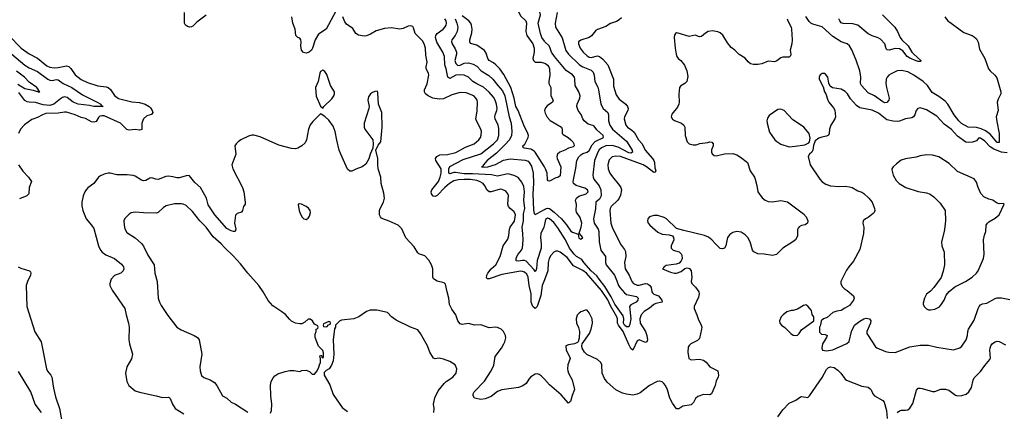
# Model space of a CAD drawing. Header units: inches. Extents: x 1603819 to 1745079, y 385938 to 533966.
# Tile 264 of 561: x 1704959 to 1714418, y 412963 to 416722. Entities that reach past the tile are written whole.
import ezdxf

# ---------------------------------------------------------------- set-up
doc = ezdxf.new("R2010")
doc.units = ezdxf.units.IN
doc.header["$MEASUREMENT"] = 0
doc.layers.add('B7401', color=7, linetype='Continuous')
doc.layers.add('B7411', color=7, linetype='Continuous')

msp = doc.modelspace()

# ---------------------------------------------------------------- linework, layer by layer
at = {"layer": 'B7401', "color": 5}
for points, elevation in [([(1710000, 417329.1), (1709890, 417284.5), (1709750, 417219.5), (1709668.2, 417150), (1709650, 417126.3), (1709634.7, 417090), (1709633.1, 417046.9), (1709660.1, 416950), (1709723.1, 416863.1), (1709770, 416758.3), (1709822, 416710), (1709826.7, 416690), (1709822.4, 416610), (1709830, 416570.4), (1709890, 416490.2), (1709900.5, 416450), (1709900.2, 416410), (1709889.1, 416350), (1709894.4, 416330), (1709910, 416315.8), (1709970, 416314.5), (1710000, 416305)], 220), ([(1710000, 416517.2), (1709975.5, 416550), (1709962, 416590), (1709941, 416690), (1709961.7, 416770), (1709957.7, 416797.7), (1709950, 416817), (1709930, 416842.6), (1709890, 416870.3), (1709870.8, 416890.8), (1709849.3, 416930), (1709803.2, 416990), (1709794.4, 417025.6), (1709800.3, 417050), (1709826.5, 417090), (1709845.5, 417110), (1709893.6, 417146.4), (1710000, 417180.1)], 240), ([(1706750, 416766.4), (1706661.8, 416698.2), (1706621.4, 416658.6), (1706610, 416652.9), (1706590, 416651.8), (1706570, 416658), (1706551.3, 416671.3), (1706542.6, 416690), (1706541, 416790)], 280), ([(1707996.5, 416803.5), (1707902, 416630), (1707830, 416582.4), (1707797.1, 416530), (1707771.6, 416450), (1707761.1, 416430), (1707739.1, 416410), (1707710, 416399.5), (1707685.9, 416405.9), (1707667.2, 416430), (1707658.8, 416470), (1707664, 416510), (1707660.5, 416530), (1707650, 416544.5), (1707630, 416551.3), (1707610.8, 416570.8), (1707605.8, 416630), (1707583.4, 416690), (1707575.3, 416750)], 280), ([(1710000, 414225.7), (1709978.9, 414170), (1709966.2, 414073.8), (1709930, 413967.8), (1709910, 413951.1), (1709890, 413967.9), (1709873.9, 414010), (1709872.9, 414090), (1709852.6, 414170), (1709845.3, 414250), (1709830, 414278.7), (1709810, 414297.4), (1709790, 414305.8), (1709770, 414307.7), (1709590, 414275.4), (1709470, 414233.5), (1709454.1, 414234.1), (1709444.3, 414244.3), (1709445.7, 414270), (1709458.1, 414290), (1709490, 414329.5), (1709532.5, 414370), (1709575.8, 414450), (1709604.1, 414550), (1709650, 414614.9), (1709659.1, 414650), (1709664.3, 414710), (1709672.5, 414730), (1709712.5, 414787.5), (1709723.6, 414850), (1709710, 414879), (1709670.8, 414910), (1709655, 414930), (1709649.1, 414950), (1709654.6, 415034.6), (1709650, 415052), (1709630, 415076.9), (1709593.8, 415093.8), (1709574.1, 415094.1), (1709490, 415070.5), (1709470, 415069.9), (1709450, 415086.6), (1709428.6, 415128.6), (1709410.7, 415150), (1709376.8, 415170), (1709350, 415178.2), (1709290, 415186.9), (1709230, 415189.3), (1709174, 415186), (1709130, 415176.2), (1709089.8, 415150.2), (1709043, 415110), (1708970, 415036.1), (1708950, 415023.5), (1708930, 415027.2), (1708916.4, 415050), (1708910.9, 415070), (1708917.8, 415090), (1708981.2, 415170), (1708998.8, 415210), (1709007.9, 415250), (1709008.1, 415290), (1708957.2, 415370), (1708954.5, 415390), (1708967.2, 415410), (1708995.7, 415424.3), (1709070, 415429.5), (1709150, 415448.5), (1709242.7, 415497.3), (1709326, 415530), (1709370, 415568.3), (1709385.3, 415590), (1709393.5, 415613.5), (1709395.7, 415650), (1709390, 415671.8), (1709346.9, 415750), (1709340.5, 415770), (1709355.5, 415844.5), (1709356.8, 415930), (1709354.2, 415950), (1709345.9, 415965.9), (1709323, 415990), (1709250, 416020.3), (1709190, 416022.9), (1709110, 416000.7), (1709030, 415961.2), (1708990, 415958.3), (1708927.6, 415970), (1708883.5, 415990), (1708856.4, 416010), (1708847.1, 416030), (1708849.1, 416050), (1708872.3, 416107.7), (1708888.7, 416190), (1708885.1, 416210), (1708864.7, 416250), (1708863.5, 416270), (1708873.6, 416313.6), (1708861.2, 416381.2), (1708856.9, 416450), (1708845.3, 416490), (1708830, 416519.3), (1708759.7, 416590), (1708744, 416644), (1708735.8, 416655.8), (1708710, 416662.6), (1708690, 416660.4), (1708641.8, 416638.2), (1708610, 416631.8), (1708530, 416643.4), (1708463, 416637), (1708383.8, 416616.2), (1708330, 416584.2), (1708290, 416568.2), (1708270, 416564), (1708213.1, 416573.1), (1708190, 416589.3), (1708158.9, 416638.9), (1708098, 416678), (1708081.3, 416701.3), (1708062.9, 416750)], 280), ([(1710000, 414755), (1709995, 414730), (1709966, 414670), (1709961.3, 414630), (1709970.1, 414570), (1709968.6, 414530), (1709930.9, 414410.9), (1709925.6, 414334.4), (1709917, 414310), (1709910, 414304), (1709900.5, 414320.5), (1709823.3, 414403.3), (1709810, 414409.9), (1709790, 414411.6), (1709750, 414404.7), (1709729, 414409), (1709729, 414429), (1709736.1, 414450), (1709747.5, 414472.5), (1709780.7, 414510), (1709788.7, 414531.3), (1709795.3, 414604.7), (1709794.2, 414670), (1709786.9, 414730), (1709798.1, 414790), (1709800.7, 414859.3), (1709810.8, 414910.8), (1709802.7, 414990), (1709807.3, 415070), (1709801.2, 415121.2), (1709784.1, 415164.1), (1709746.6, 415206.6), (1709710, 415227.9), (1709650, 415241.2), (1709550, 415221.3), (1709491.8, 415231.8), (1709310, 415244), (1709230, 415243.9), (1709145.4, 415254.6), (1709130, 415254.4), (1709090, 415242.3), (1709082.9, 415250), (1709081.9, 415290), (1709090, 415314.5), (1709220.5, 415379.5), (1709390, 415433.8), (1709509.8, 415530), (1709549, 415570), (1709562.5, 415610), (1709561.9, 415678.1), (1709555.8, 415710), (1709527.6, 415770), (1709523.4, 415790), (1709525.8, 415810), (1709542.2, 415850), (1709545.6, 415870), (1709539.2, 415910), (1709526.4, 415950), (1709510, 415978.4), (1709470, 416026.5), (1709414.4, 416074.4), (1709350, 416106.4), (1709313.6, 416130), (1709269.9, 416169.9), (1709230, 416188.4), (1709192.9, 416192.9), (1709150, 416188.3), (1709090, 416158), (1709070.8, 416170.8), (1709056.9, 416250), (1709044.2, 416290), (1709040.9, 416370), (1709023.8, 416410), (1708965.3, 416505.3), (1708954.1, 416550), (1708957.3, 416570), (1708970.9, 416589.1), (1709027.4, 416630), (1709047.7, 416652.3), (1709057.5, 416670), (1709060.2, 416690), (1709055, 416710), (1709042.4, 416730)], 260), ([(1709141.7, 416730), (1709159.1, 416690), (1709167, 416650), (1709163, 416610), (1709144.1, 416570), (1709112.2, 416530), (1709108.1, 416510), (1709114.6, 416490), (1709143.1, 416443.1), (1709154.1, 416410), (1709154.9, 416390), (1709140.4, 416330), (1709150, 416302.8), (1709170, 416283.2), (1709190, 416285), (1709230, 416304.9), (1709270, 416307.5), (1709315, 416295), (1709350, 416275.7), (1709391.9, 416230), (1709465.9, 416185.9), (1709505, 416150), (1709551.4, 416090), (1709598.5, 416038.5), (1709621.1, 415990), (1709661.8, 415790), (1709680.5, 415730), (1709688.5, 415650), (1709684.7, 415610), (1709664.2, 415570), (1709620.5, 415519.5), (1709538.4, 415441.6), (1709449.8, 415370), (1709414.7, 415330), (1709406.2, 415313.8), (1709395.3, 415310), (1709426.8, 415306.8), (1709457.1, 415310), (1709530, 415332.3), (1709605.9, 415374.1), (1709670, 415387.6), (1709814.6, 415374.6), (1709842.9, 415362.9), (1709855.3, 415350), (1709874.8, 415314.8), (1709893.7, 415250), (1709895.9, 415150), (1709889, 415050), (1709894.3, 414894.3), (1709901.1, 414861.1), (1709910, 414853.3), (1709930, 414860.8), (1710000, 414901.7)], 240), ([(1710000, 415309.4), (1709910.9, 415450.9), (1709901.6, 415461.6), (1709870, 415480.8), (1709806, 415490), (1709795.3, 415495.3), (1709793.2, 415510), (1709813.2, 415526.8), (1709844.7, 415590), (1709847.7, 415610), (1709842.5, 415630), (1709802.5, 415710), (1709747.1, 415850), (1709726.9, 415890), (1709710.7, 415970), (1709678.6, 416070), (1709610, 416195.7), (1709572.3, 416250), (1709534.5, 416290), (1709510, 416308.8), (1709468.9, 416330), (1709456, 416350), (1709441.4, 416401.4), (1709425.7, 416425.7), (1709350, 416477.8), (1709290, 416494.5), (1709283.5, 416510), (1709284.6, 416530), (1709302.7, 416597.3), (1709306.2, 416630), (1709301, 416670), (1709292.3, 416690), (1709273.5, 416710), (1709210, 416759.7)], 220), ([(1704856.5, 416570), (1704975, 416450), (1705050, 416395.5), (1705130, 416351.7), (1705219.2, 416279.2), (1705250, 416265.5), (1705290, 416260.4), (1705330, 416263.4), (1705410, 416279.7), (1705430, 416273.8), (1705450, 416254.6), (1705493.1, 416193.1), (1705550, 416147.1), (1705610, 416119.8), (1705710, 416088.2), (1705790, 416078.6), (1705810, 416071.3), (1705832.2, 416052.2), (1705870, 415996), (1705910, 415967.1), (1706035.2, 415935.2), (1706110, 415929), (1706163.6, 415910), (1706202.4, 415890), (1706217, 415877), (1706233, 415850), (1706237.5, 415830), (1706226.8, 415813.2), (1706181.6, 415798.4), (1706148.9, 415770), (1706131.4, 415730), (1706132.6, 415667.4), (1706110, 415661), (1706070, 415667.2), (1706010, 415662.7), (1705990, 415668.3), (1705929, 415729), (1705770, 415798.6), (1705750, 415800.9), (1705730, 415795.6), (1705717.2, 415782.8), (1705694.6, 415745.4), (1705670, 415737.2), (1705650, 415743.1), (1705590, 415774.8), (1705550, 415785), (1705493.3, 415810), (1705410, 415834.1), (1705390, 415835.3), (1705330, 415824.3), (1705210, 415822.4), (1705177.3, 415810), (1705130, 415782.2), (1705075.1, 415764.9), (1705006.2, 415713.8), (1704968.5, 415671.5), (1704949.4, 415630)], 280), ([(1704801.2, 416461.2), (1705010, 416285.9), (1705050, 416259.5), (1705130, 416223.7), (1705230, 416150.9), (1705250, 416141.3), (1705270, 416139), (1705310, 416146.8), (1705330, 416144.1), (1705377.2, 416110), (1705461.1, 416070), (1705561.1, 416001.1), (1705703.1, 415930), (1705738.4, 415910), (1705741.4, 415901.4), (1705761, 415890), (1705670, 415888.8), (1705630, 415899.4), (1705519.5, 415910), (1705473.5, 415930), (1705415.7, 415975.7), (1705390, 415980.5), (1705370, 415976.1), (1705350, 415963.4), (1705288.6, 415911.4), (1705250, 415900.1), (1705184.6, 415904.6), (1705110, 415927.2), (1705049.9, 415929.9), (1705030, 415934.9), (1705010, 415948), (1704950, 416022.8)], 260), ([(1704942.5, 416102.5), (1705010, 416060.8), (1705090, 416046), (1705126.8, 416033.2), (1705138, 416038), (1705138, 416030), (1705153, 416030), (1705140.4, 416040.4), (1705140.4, 416050), (1705124.9, 416070), (1705050, 416123.6), (1705006, 416170), (1704928.5, 416228.5)], 240), ([(1710000, 413270.9), (1709970, 413303), (1709950, 413317.4), (1709930, 413324.2), (1709910, 413318.4), (1709870, 413293.3), (1709850, 413271.8), (1709826, 413230), (1709793.8, 413206.2), (1709750, 413191.9), (1709590, 413169.6), (1709550, 413153.6), (1709490, 413104.7), (1709430, 413082), (1709390, 413077.4), (1709329.2, 413090), (1709315.1, 413110), (1709316.2, 413130), (1709326, 413150), (1709426.1, 413253.9), (1709487.7, 413350), (1709514.4, 413405.6), (1709527.3, 413490), (1709586.9, 413570), (1709609.6, 413610), (1709619.6, 413630), (1709629.4, 413669.4), (1709627, 413690), (1709606, 413730), (1709584, 413750), (1709550, 413767), (1709530, 413772), (1709470, 413765.1), (1709390, 413794.5), (1709330, 413791.1), (1709270, 413805.1), (1709210, 413795.1), (1709190, 413802.7), (1709167, 413830), (1709149.4, 413890), (1709110, 413942.7), (1709087.6, 413987.6), (1709083.1, 414050), (1709064.7, 414110), (1709050, 414182), (1709035.6, 414195.6), (1708970, 414211.8), (1708934, 414234), (1708927.3, 414250), (1708929.7, 414330), (1708916.4, 414370), (1708890, 414413.6), (1708850, 414454.7), (1708794.2, 414474.2), (1708783.5, 414483.5), (1708750, 414542.7), (1708669.6, 414629.6), (1708630, 414714), (1708594, 414750), (1708509.5, 414789.5), (1708448, 414810), (1708436, 414816), (1708424, 414830), (1708416, 414850), (1708417, 414890), (1708422, 414910), (1708454, 414970), (1708463, 415010), (1708457.2, 415057.2), (1708433.3, 415150), (1708429.6, 415210), (1708403.7, 415290), (1708399.3, 415330), (1708401.2, 415390), (1708382, 415470), (1708402.7, 415517.3), (1708429, 415550), (1708440.9, 415690), (1708437, 415830), (1708406.6, 415910), (1708400.2, 416020.2), (1708395.5, 416035.5), (1708370, 416034.5), (1708350, 416023.7), (1708330, 416009.3), (1708310, 415982), (1708304.4, 415950), (1708316.3, 415890), (1708313.4, 415870), (1708268, 415728), (1708267.7, 415690), (1708274.8, 415670), (1708351, 415570), (1708356, 415530), (1708351.6, 415488.4), (1708327.5, 415432.5), (1708314.4, 415385.6), (1708284.5, 415335.5), (1708250, 415309), (1708190, 415289), (1708150, 415269), (1708130, 415269), (1708110, 415288.7), (1708044.5, 415430), (1708029.6, 415470), (1708005.6, 415565.6), (1707991.3, 415650), (1707970, 415701.2), (1707930, 415757.2), (1707890, 415794), (1707856.4, 415816.4), (1707850, 415818), (1707775.2, 415744.8), (1707750, 415714), (1707734.9, 415670), (1707715.3, 415570), (1707701.2, 415538.8), (1707670.6, 415510), (1707630, 415488.2), (1707610, 415482.6), (1707570, 415485.4), (1707450, 415516.9), (1707270, 415599.3), (1707210, 415612.7), (1707190, 415613.2), (1707155.9, 415604.1), (1707084.7, 415570), (1707058, 415550), (1707038, 415530), (1707026, 415510), (1707034.9, 415430), (1706997.6, 415330), (1707007.2, 415290), (1707101.3, 415110), (1707112.4, 415070), (1707126, 414970), (1707124.7, 414950), (1707110, 414928), (1707098.8, 414890), (1707090, 414875.3), (1707050, 414861.2), (1707033.7, 414846.3), (1707024.2, 414770), (1707034.4, 414710), (1707030, 414689.3), (1707012.4, 414687.6), (1706990, 414694.3), (1706950, 414716.9), (1706832.8, 414850), (1706770, 414943.5), (1706754.1, 415010), (1706696.2, 415110), (1706640.3, 415160.3), (1706590, 415222), (1706570, 415228), (1706490, 415202.8), (1706470, 415202.8), (1706430, 415215), (1706390, 415220.9), (1706363.2, 415216.8), (1706290, 415189.7), (1706268.7, 415190), (1706230, 415203.6), (1706210, 415201.6), (1706170, 415178), (1706150, 415175.8), (1706130, 415181.1), (1706070, 415220.5), (1706050, 415227.6), (1705992.8, 415232.8), (1705891.5, 415231.5), (1705830, 415249.6), (1705810, 415249.7), (1705770, 415238.9), (1705735.6, 415224.4), (1705716.3, 415210), (1705670, 415149.4), (1705612.5, 415107.5), (1705597.3, 415090), (1705584, 415070), (1705568.5, 415031.5), (1705554.9, 414970), (1705555.5, 414935.5), (1705567.3, 414890), (1705599.5, 414810), (1705650.5, 414750), (1705670, 414718), (1705716.4, 414550), (1705736.4, 414510), (1705753, 414490), (1705785.9, 414465.9), (1705870, 414428.7), (1705936.4, 414376.4), (1705955.8, 414350), (1705960.3, 414330), (1705954.4, 414310), (1705931.1, 414288.9), (1705870, 414267.3), (1705837, 414230), (1705823.7, 414190), (1705826.7, 414170), (1705846.7, 414126.7), (1705970.5, 413950), (1705980.7, 413890), (1706004.9, 413810), (1706010.7, 413770), (1706007.3, 413650), (1706013, 413610), (1706042, 413510), (1706034.6, 413465.4), (1705990, 413388.7), (1705977.1, 413330), (1705988.2, 413250), (1706007.3, 413210), (1706070, 413160.7), (1706110, 413145.5), (1706270, 413113), (1706330, 413095.5), (1706390, 413099.1), (1706396.1, 413096.1), (1706406.2, 413086.2), (1706428.4, 413030), (1706451.5, 412991.5), (1706537.5, 412937.5)], 320), ([(1704948.1, 415330), (1704988, 415268), (1705044.9, 415210), (1705072.4, 415170), (1705051.8, 415110), (1705047.2, 415050), (1705028.4, 415031.6), (1704957, 415003)], 280), ([(1707370, 412944), (1707377.2, 412970), (1707381.4, 413030), (1707372, 413110), (1707367.5, 413212.5), (1707376, 413250), (1707394.4, 413285.6), (1707410, 413304.9), (1707438.4, 413321.6), (1707510, 413344.9), (1707553.8, 413353.8), (1707594.2, 413354.2), (1707650, 413346), (1707670, 413354.8), (1707710, 413358.8), (1707744.5, 413344.5), (1707770, 413318.8), (1707790, 413321), (1707818, 413350), (1707834.6, 413385.4), (1707838, 413410), (1707848, 413430), (1707848, 413470), (1707842, 413490), (1707850, 413502), (1707858, 413498), (1707862, 413482), (1707870, 413474), (1707878, 413490), (1707876.4, 413523.6), (1707870, 413546), (1707829.1, 413589.1), (1707799, 413670), (1707796.4, 413703.6), (1707806, 413730), (1707806, 413750), (1707822, 413758), (1707826, 413770), (1707822, 413782), (1707790, 413798), (1707772.7, 413832.7), (1707750, 413848.7), (1707730, 413848.7), (1707699.8, 413820.2), (1707670, 413804), (1707650, 413801.2), (1707608.7, 413810), (1707570, 413829.4), (1707550, 413846), (1707511.4, 413891.4), (1707478.9, 413918.9), (1707390, 413976.2), (1707346.7, 414026.7), (1707299.7, 414110), (1707257.7, 414170), (1707150, 414289.7), (1707079.2, 414379.2), (1707010, 414456.9), (1706930.7, 414530.7), (1706895.8, 414570), (1706818.6, 414638.6), (1706751.5, 414731.5), (1706690.8, 414790.8), (1706620.6, 414880.6), (1706557.6, 414937.6), (1706530.8, 414950.8), (1706510, 414955.1), (1706446.2, 414953.8), (1706366.1, 414933.9), (1706341.4, 414918.6), (1706290.3, 414870), (1706270, 414863.5), (1706150, 414867.2), (1706070, 414875.1), (1706030, 414867.6), (1706010, 414856.2), (1705970, 414812.7), (1705960.4, 414790), (1705962, 414750), (1705970, 414716), (1705990, 414679.1), (1706068.7, 414628.7), (1706130, 414574), (1706150, 414546.8), (1706190, 414460.7), (1706250.4, 414370), (1706257.1, 414290), (1706281.6, 414210), (1706290.5, 414050), (1706303, 414010), (1706319, 413979), (1706381.6, 413881.6), (1706470.3, 413770.3), (1706510, 413743.8), (1706636, 413690), (1706666.8, 413670), (1706682, 413650), (1706708.2, 413510), (1706690.4, 413390), (1706692.7, 413350), (1706707.2, 413307.2), (1706727.3, 413287.3), (1706790, 413266), (1706830, 413238), (1706854.4, 413210), (1706907.3, 413110), (1706948.2, 413088.2), (1706990, 413050.7), (1707032.1, 413032.1), (1707150, 412954.9)], 340), ([(1704945.5, 414350), (1704970, 414336.6), (1705052.9, 414312.9), (1705062.4, 414302.4), (1705066, 414290), (1705061.8, 414270), (1705033.7, 414210), (1705020.9, 414170), (1705028.3, 413970), (1705105.2, 413725.2), (1705165.2, 413630), (1705218.1, 413370), (1705228, 413348), (1705259.8, 413310), (1705269.5, 413290), (1705283.8, 413183.8), (1705302.1, 413102.1), (1705341.8, 412990), (1705365.3, 412865.3)], 280), ([(1708938.3, 412950), (1708939.7, 412990), (1708934.7, 413030), (1708948.4, 413091.6), (1708980.5, 413159.5), (1709036, 413230), (1709057.2, 413250), (1709121.2, 413290), (1709154, 413330), (1709159, 413370), (1709144, 413410), (1709090, 413442.7), (1709030, 413463.7), (1708990, 413471.8), (1708950, 413466.6), (1708934.2, 413474.2), (1708900.7, 413530), (1708877, 413590), (1708810, 413708.7), (1708784.5, 413744.5), (1708715.3, 413770), (1708576.6, 413836.6), (1708530, 413869), (1708491.7, 413911.7), (1708390, 413933.3), (1708327.1, 413932.9), (1708290, 413922), (1708216, 413870), (1708170, 413849.4), (1708050, 413838), (1708031.6, 413828.4), (1707994, 413790), (1707992, 413770), (1707984.7, 413755.3), (1707970.5, 413650), (1707976.3, 413510), (1707970, 413448), (1707954.9, 413405.1), (1707931, 413370), (1707904, 413356), (1707884, 413336), (1707884, 413310), (1707938, 413218), (1707970, 413124.7), (1708058, 412998), (1708110, 412961.6)], 340), ([(1705169.8, 412950), (1705107.4, 413030), (1705065.1, 413150), (1704946.6, 413346.6)], 280)]:
    msp.add_lwpolyline(points, dxfattribs=dict(at, elevation=elevation))
for points, elevation in [([(1707870, 416237), (1707850, 416225.2), (1707843.1, 416210), (1707827.8, 416130), (1707801.1, 416070), (1707807.5, 415987.5), (1707850, 415892), (1707870, 415872), (1707882, 415890), (1707956.6, 415963.4), (1707976.9, 415990), (1707984.2, 416010), (1707982.4, 416030), (1707944, 416090), (1707910, 416197.2), (1707890, 416226)], 320), ([(1707644.7, 414955.3), (1707634, 414950), (1707634, 414946), (1707642.8, 414890), (1707650, 414872), (1707671.3, 414830), (1707690, 414811.3), (1707710, 414804.7), (1707730, 414818), (1707744.7, 414835.3), (1707752.3, 414870), (1707748.7, 414890), (1707732.9, 414912.9), (1707710, 414928), (1707666, 414950)], 340), ([(1707930, 413826), (1707878, 413802), (1707874, 413790), (1707878, 413778), (1707910, 413774), (1707927.3, 413792.7), (1707942, 413798), (1707946, 413810), (1707942, 413822)], 340)]:
    msp.add_lwpolyline(points, close=True, dxfattribs=dict(at, elevation=elevation))
at = {"layer": 'B7411', "color": 5}
for points, elevation in [([(1710121.8, 416790), (1710102.7, 416690), (1710106.8, 416650), (1710170, 416546.7), (1710207.5, 416427.5), (1710232, 416390), (1710336.6, 416290), (1710369.7, 416269.7), (1710450, 416237.7), (1710470, 416219.5), (1710478.9, 416190), (1710483.5, 416130), (1710513.3, 416073.3), (1710520.5, 416050), (1710543.2, 415910), (1710565, 415870), (1710610.2, 415830), (1710615.7, 415810), (1710616.8, 415750), (1710628.5, 415708.5), (1710655, 415670), (1710790, 415557.8), (1710843.7, 415470), (1710847.6, 415450), (1710830, 415442), (1710810, 415445.5), (1710710, 415499.7), (1710650, 415515.4), (1710590, 415511.1), (1710550, 415492.5), (1710527.7, 415472.3), (1710512.7, 415450), (1710480.1, 415370), (1710466.8, 415230), (1710468.4, 415210), (1710476.3, 415190), (1710527.5, 415127.5), (1710542.6, 415090), (1710546, 415030), (1710530, 414998.2), (1710494.6, 414970), (1710492.2, 414907.8), (1710471, 414810), (1710479, 414770), (1710516.8, 414710), (1710523.6, 414690), (1710525.2, 414590), (1710541.4, 414510), (1710586.1, 414450), (1710586.1, 414390), (1710594.8, 414370), (1710672.5, 414270), (1710696.8, 414216.8), (1710712.1, 414170), (1710724.8, 414150), (1710770, 414099.8), (1710790, 414084.9), (1710884.9, 414064.9), (1710901.6, 414050), (1710897.5, 414030), (1710882.2, 414010), (1710830, 413984.2), (1710816.6, 413970), (1710830.4, 413850), (1710820.3, 413799.7), (1710810, 413774.8), (1710790, 413775.3), (1710769.3, 413790), (1710759.3, 413810), (1710763.8, 413850), (1710758.3, 413878.3), (1710676.3, 413990), (1710642.8, 414062.8), (1710582, 414162), (1710526, 414230), (1710504.4, 414264.4), (1710449.6, 414310), (1710377.7, 414390), (1710359.6, 414419.6), (1710310, 414448.1), (1710287.4, 414470), (1710241.3, 414530), (1710203.7, 414610), (1710130, 414725.7), (1710090, 414774.8), (1710050, 414811.3), (1710030, 414816.5), (1710010, 414804.5), (1710000, 414755)], 260), ([(1713247.9, 416770), (1713365.4, 416650), (1713391.6, 416610), (1713419.4, 416550), (1713433.4, 416530), (1713495.8, 416470), (1713531.3, 416411.3), (1713550, 416390.2), (1713615.3, 416330), (1713615.6, 416324.4), (1713610, 416322), (1713590, 416321), (1713570, 416326.5), (1713510, 416351.6), (1713486.1, 416370), (1713442.7, 416422.7), (1713410, 416441.8), (1713370, 416444.7), (1713310.6, 416430.6), (1713291.4, 416431.4), (1713283.2, 416443.2), (1713271, 416490), (1713230, 416534), (1713208, 416548), (1713148, 416568), (1713110, 416586.5), (1713010, 416670.4), (1712963.7, 416683.7), (1712870, 416684.9), (1712850, 416692.8), (1712836.7, 416710), (1712828.8, 416730)], 280), ([(1710740.9, 416739.1), (1710719.7, 416720.3), (1710694, 416706), (1710635.2, 416684.8), (1710590, 416656.9), (1710510.4, 416629.6), (1710490, 416614), (1710453.3, 416566.7), (1710430.8, 416550), (1710350, 416524.2), (1710328.8, 416510), (1710326.3, 416490), (1710343.7, 416450), (1710372.2, 416410), (1710410, 416375.3), (1710430, 416363.2), (1710450, 416359.6), (1710510, 416376.4), (1710529.1, 416369.1), (1710563, 416343), (1710608.6, 416288.6), (1710664, 416150), (1710665, 416085), (1710690, 416000.4), (1710718.8, 415958.8), (1710783.7, 415910), (1710799.6, 415890), (1710803.2, 415870), (1710800.2, 415850), (1710769.2, 415790), (1710767.1, 415770), (1710781.3, 415710), (1710798, 415690), (1710841.3, 415661.3), (1710861.9, 415641.9), (1710902.7, 415570), (1710937.8, 415530), (1710969.4, 415470), (1711038.4, 415390), (1711052.1, 415370), (1711058.4, 415350), (1711061.8, 415301.8), (1711070.1, 415269.9), (1711062, 415258), (1711050, 415256.5), (1710982.5, 415310), (1710950, 415327.8), (1710730, 415407.9), (1710687.6, 415412.4), (1710650, 415405), (1710622.8, 415377.2), (1710608.7, 415330), (1710613.1, 415290), (1710628.6, 415250), (1710652.9, 415212.9), (1710722.7, 415130), (1710735.6, 415110), (1710740.2, 415090), (1710730, 415039.3), (1710718.2, 415010), (1710705, 414990), (1710640.9, 414930), (1710631.6, 414910), (1710629.5, 414890), (1710638.9, 414770), (1710650.7, 414730), (1710730, 414566.4), (1710770, 414515.3), (1710777.7, 414497.7), (1710780.9, 414450), (1710768.5, 414390), (1710777.2, 414330), (1710813, 414270), (1710840.6, 414210), (1710856.9, 414190), (1710890, 414174.1), (1710910, 414174.4), (1710970, 414188.5), (1710990, 414185.7), (1711010, 414175.3), (1711026.8, 414150), (1711031.4, 414111.4), (1711039.3, 414099.3), (1711050, 414088.8), (1711097.3, 414070), (1711129.2, 414030), (1711130.1, 414009.9), (1711070, 413997.3), (1711052.3, 413987.7), (1711010, 413953.6), (1710958.9, 413921.1), (1710930.7, 413889.3), (1710917.9, 413850), (1710919.8, 413810), (1710971.2, 413730), (1710984.4, 413690), (1710990, 413649), (1710983.1, 413630), (1710970, 413622.4), (1710910, 413648.9), (1710890, 413639.8), (1710850, 413551.1), (1710830, 413565.6), (1710810, 413604.1), (1710758.2, 413730), (1710711.6, 413790), (1710702.4, 413810), (1710702.4, 413850), (1710696.3, 413870), (1710635.9, 413975.9), (1710610, 414031.7), (1710550, 414121.5), (1710403.9, 414290), (1710370, 414313.9), (1710280.5, 414360.5), (1710219.2, 414439.2), (1710150, 414492.1), (1710130, 414499.4), (1710110, 414499.8), (1710090.8, 414489.2), (1710062.8, 414457.2), (1710046.2, 414430), (1710036.9, 414390), (1710031.8, 414310), (1710000, 414225.7)], 280), ([(1712333.2, 416730), (1712338.2, 416710), (1712370.3, 416650), (1712374.3, 416630), (1712378.8, 416530), (1712375.9, 416490), (1712359.5, 416430), (1712367.7, 416390), (1712364.5, 416375.5), (1712350, 416363.7), (1712290, 416361.6), (1712270, 416356.2), (1712232.9, 416327.1), (1712210, 416318.9), (1712150, 416325.4), (1712090, 416299.1), (1712050, 416292.2), (1712010, 416292.2), (1711980, 416300), (1711956.6, 416316.6), (1711930, 416354), (1711870, 416389.6), (1711829.6, 416430), (1711795.3, 416455.3), (1711760, 416500), (1711714.5, 416574.5), (1711690, 416595.8), (1711666.7, 416606.7), (1711615, 416615), (1711574, 416610), (1711546.4, 416593.6), (1711510, 416559.6), (1711490, 416556.2), (1711450, 416573.6), (1711390, 416561.7), (1711285.8, 416594.2), (1711270, 416597), (1711258.8, 416590), (1711250, 416575.3), (1711247.4, 416550), (1711255.3, 416450), (1711264.9, 416390), (1711272, 416370), (1711286.7, 416350), (1711310.4, 416330), (1711347.2, 416287.2), (1711368.2, 416230), (1711377.5, 416177.5), (1711367.7, 416130), (1711350.7, 416110), (1711312.3, 416087.7), (1711297.3, 416070), (1711291.7, 416008.3), (1711296.1, 415930), (1711291.6, 415910), (1711278, 415882), (1711223.8, 415816.2), (1711217.4, 415790), (1711230, 415767.6), (1711250, 415754.9), (1711318, 415730), (1711341, 415710), (1711350.4, 415690.4), (1711352, 415610), (1711372.4, 415550), (1711391.5, 415531.5), (1711430, 415521.5), (1711457.8, 415522.2), (1711492.3, 415532.3), (1711570, 415542), (1711590, 415550.5), (1711610, 415546), (1711622.8, 415530), (1711622.8, 415510), (1711606, 415474), (1711605.5, 415450), (1711613.2, 415433.2), (1711630, 415418.8), (1711650, 415414.8), (1711730, 415434), (1711810, 415439.1), (1711850, 415425.5), (1711883.9, 415403.9), (1711950, 415350.8), (1711977, 415270), (1712017.6, 415210), (1712026.4, 415190), (1712041.6, 415130), (1712050.5, 415070), (1712091.9, 415011.9), (1712120.7, 414990), (1712150, 414977.6), (1712190, 414975.3), (1712270, 414985.5), (1712334.2, 414974.2), (1712490, 414859.5), (1712515.3, 414830), (1712530.4, 414790), (1712528, 414770), (1712518.7, 414761.3), (1712505.8, 414754.2), (1712470, 414746.3), (1712446.7, 414733.3), (1712437.7, 414722.3), (1712431.8, 414708.2), (1712430, 414648.7), (1712425.3, 414630), (1712412.2, 414610), (1712388.2, 414590), (1712290.5, 414530), (1712230, 414469.3), (1712190, 414458), (1712111.6, 414471.6), (1712050, 414476.2), (1712013.4, 414493.4), (1711998, 414510), (1711976.2, 414590), (1711953.6, 414630), (1711930, 414655.6), (1711890, 414682.4), (1711850, 414687.8), (1711810, 414678), (1711780.6, 414659.4), (1711759.3, 414630), (1711744, 414550), (1711730, 414529.2), (1711710, 414521.2), (1711690, 414525.2), (1711642.7, 414570), (1711609.4, 414610), (1711575.5, 414635.5), (1711539, 414650), (1711338, 414698), (1711270, 414718.9), (1711172, 414810), (1711150, 414824.2), (1711090, 414843.1), (1711050, 414843.9), (1711010.6, 414830), (1710992.2, 414810), (1710990.3, 414790), (1710996.9, 414770), (1711013.4, 414750), (1711090, 414681.5), (1711130, 414663.2), (1711198.3, 414658.3), (1711230, 414646), (1711240.7, 414630), (1711244, 414610), (1711216.3, 414550), (1711219.1, 414530), (1711238, 414510), (1711294.7, 414494.7), (1711315.1, 414475.1), (1711320.9, 414460.9), (1711323.8, 414430), (1711320.4, 414419.6), (1711313.8, 414406.2), (1711293.4, 414386.6), (1711264.6, 414375.4), (1711170, 414362), (1711150.8, 414350), (1711136, 414330), (1711210, 414298), (1711250, 414287.9), (1711270, 414287.8), (1711313.7, 414306.3), (1711350, 414334), (1711370, 414338.8), (1711393.7, 414333.7), (1711410.8, 414310), (1711415.8, 414250), (1711410.3, 414210), (1711416.5, 414190), (1711453.2, 414153.2), (1711483.6, 414110), (1711488, 414090), (1711481.7, 414058.3), (1711440.3, 413970), (1711438, 413950), (1711464.9, 413890), (1711476.4, 413850), (1711506.7, 413790), (1711513, 413770), (1711510.5, 413750), (1711490, 413662), (1711470, 413644), (1711408.2, 413611.8), (1711390, 413594), (1711382, 413578), (1711377.6, 413530), (1711388.5, 413470), (1711410, 413458.7), (1711490, 413463.1), (1711530, 413452.4), (1711554.4, 413434.4), (1711590.3, 413390.3), (1711666, 413350), (1711670.7, 413330.7), (1711673, 413310), (1711668, 413290), (1711650, 413254), (1711639.5, 413210), (1711606.8, 413130), (1711590, 413121.6), (1711530, 413123.5), (1711474.7, 413105.3), (1711453, 413087), (1711432.3, 413047.7), (1711410, 413024.2), (1711330, 413011.1), (1711290, 412985.4), (1711268.2, 412988.2), (1711230, 413041.7), (1711205.3, 413090), (1711183.4, 413170), (1711164.1, 413210), (1711148.7, 413230), (1711130, 413244.8), (1711110, 413253.2), (1711083, 413250), (1711009, 413211), (1710919.9, 413140.1), (1710890, 413126.3), (1710850, 413119.1), (1710790, 413126), (1710750, 413136.9), (1710687, 413170), (1710601.8, 413241.8), (1710577.6, 413277.6), (1710554.3, 413330), (1710551.5, 413410), (1710541.6, 413430), (1710510, 413458.9), (1710408.6, 413508.6), (1710385.6, 413530), (1710363.6, 413570), (1710359.6, 413590), (1710362.7, 413610), (1710432.1, 413710), (1710448.3, 413750), (1710462.7, 413810), (1710458.4, 413850), (1710430, 413909.6), (1710410, 413932.3), (1710394, 413934), (1710350, 413918.7), (1710333.7, 413906.3), (1710315.4, 413884.6), (1710303.7, 413850), (1710308.4, 413810), (1710327.8, 413767.8), (1710337, 413730), (1710334.9, 413665.1), (1710324, 413630), (1710317.6, 413622.4), (1710290.4, 413609.6), (1710230, 413600.9), (1710207.3, 413590), (1710208.2, 413550), (1710242, 413490), (1710247.7, 413470), (1710226, 413410), (1710221.6, 413370), (1710224.9, 413350), (1710230.5, 413330), (1710265.5, 413265.5), (1710287.7, 413172.3), (1710265.2, 413114.8), (1710250, 413058), (1710242, 413050), (1710230, 413042), (1710160.3, 413120.3), (1710050, 413217.4), (1710000, 413270.9)], 320), ([(1713847, 416750), (1713874.1, 416714.1), (1714030, 416600.4), (1714110.7, 416570), (1714130, 416558.4), (1714150, 416538), (1714165.8, 416505.8), (1714180.7, 416440.7), (1714231.4, 416350), (1714267.8, 416250), (1714282.2, 416230), (1714328.7, 416188.7), (1714345.7, 416165.7), (1714385.4, 416030), (1714384.3, 416010), (1714359.3, 415960.7), (1714350.6, 415930), (1714358.6, 415850), (1714341.5, 415790), (1714345.2, 415745.2), (1714369.5, 415630), (1714370, 415544.2), (1714350, 415543.7), (1714283.4, 415623.4), (1714236.8, 415656.8), (1714194.8, 415674.8), (1714150, 415687.1), (1714070, 415691.8), (1714006.4, 415726.4), (1713982.2, 415750), (1713936.4, 415810), (1713876.4, 415910), (1713850, 415939.6), (1713790, 415986), (1713725, 416025), (1713680.8, 416090), (1713637.4, 416130), (1713550.7, 416190), (1713490, 416220.4), (1713430, 416235.9), (1713390.5, 416230), (1713330, 416203.9), (1713310.1, 416189.9), (1713293.5, 416170), (1713283.7, 416150), (1713280.1, 416110), (1713285.5, 416070), (1713311.9, 415970), (1713307.9, 415950), (1713290, 415927.6), (1713270, 415925.8), (1713250, 415933.6), (1713170, 415990.6), (1713110, 416020.9), (1713047.1, 416090), (1713036.5, 416110), (1713038.5, 416170), (1713029.2, 416230), (1712994.8, 416334.8), (1712954.4, 416434.4), (1712932, 416472), (1712910, 416490.4), (1712850, 416511.3), (1712770, 416560.1), (1712670, 416652.2), (1712579.8, 416679.8), (1712559.6, 416690), (1712543.7, 416703.7), (1712512, 416752)], 320), ([(1710000, 414901.7), (1710010, 414907.6), (1710030, 414913.3), (1710050, 414908.6), (1710094.6, 414874.6), (1710163.5, 414810), (1710212.8, 414752.8), (1710253.8, 414693.8), (1710270, 414682.7), (1710324.2, 414664.2), (1710330, 414625.1), (1710350, 414615), (1710368.9, 414630), (1710334, 414674), (1710354.8, 414730), (1710358.8, 414770), (1710343.2, 414823.2), (1710310, 414875.5), (1710306.1, 414890), (1710309.4, 414949.4), (1710298.4, 414990), (1710308.6, 415010), (1710330, 415026.8), (1710400.2, 415050), (1710419.8, 415070), (1710412.9, 415090), (1710390, 415105.5), (1710306.4, 415130), (1710278.5, 415150), (1710275, 415170), (1710303.6, 415296.4), (1710313.2, 415370), (1710330, 415406), (1710350, 415425.2), (1710370, 415437.5), (1710410, 415451.2), (1710430, 415466.6), (1710459.9, 415520.1), (1710487.4, 415552.6), (1710568.2, 415590), (1710565.3, 415610), (1710504.9, 415664.9), (1710478.8, 415698.8), (1710466.7, 415706.7), (1710420.3, 415720.3), (1710383.6, 415750), (1710369.1, 415770), (1710352.7, 415812.7), (1710325.5, 415850), (1710312.8, 415890), (1710315.3, 415910), (1710340.3, 415970), (1710342.8, 415990), (1710330.3, 416030), (1710295.6, 416090), (1710293.1, 416150), (1710288.2, 416170), (1710270, 416194.4), (1710210, 416235.6), (1710096.3, 416370), (1710066.7, 416410), (1710056.3, 416450), (1710046, 416470), (1710005.4, 416510), (1710000, 416517.2)], 240), ([(1710000, 416305), (1710010, 416301.8), (1710030, 416286.3), (1710042.2, 416270), (1710049.2, 416250), (1710052.1, 416190), (1710042, 416130), (1710043.1, 416110), (1710061.1, 416070), (1710062, 415990), (1710084.4, 415950), (1710078.4, 415930), (1710025.4, 415894.6), (1710010, 415877.6), (1710002, 415850), (1710006.3, 415826.3), (1710027.8, 415787.8), (1710055.2, 415755.2), (1710164.9, 415690), (1710172, 415670), (1710170.6, 415630), (1710179.3, 415619.3), (1710228.2, 415590), (1710252.4, 415570), (1710274, 415550), (1710282.8, 415530), (1710284.7, 415510), (1710276.8, 415503.2), (1710230, 415488.4), (1710197.1, 415470), (1710148, 415452), (1710124.4, 415430), (1710119.6, 415410), (1710123.1, 415390), (1710157.1, 415310), (1710150, 415224), (1710130, 415208.7), (1710110, 415204), (1710050, 415173.2), (1710035.3, 415175.3), (1710030, 415186), (1710025.6, 415250), (1710012.2, 415290), (1710000, 415309.4)], 220), ([(1714444.7, 415444.7), (1714390, 415450.3), (1714318.8, 415478.8), (1714283.2, 415503.2), (1714230, 415556.3), (1714190, 415586), (1714170, 415584), (1714150, 415560.9), (1714112, 415548), (1714070, 415542.4), (1714050, 415548.2), (1713970, 415602.7), (1713910, 415669.7), (1713840.9, 415720.9), (1713770, 415795.6), (1713670, 415855.5), (1713650, 415863.1), (1713610, 415874.7), (1713589.1, 415870.9), (1713572.2, 415850), (1713560.3, 415810), (1713547.3, 415790), (1713530, 415781.3), (1713470, 415771.1), (1713412.3, 415747.7), (1713390, 415744.7), (1713350, 415748.3), (1713290, 415762.2), (1713210, 415823.5), (1713150, 415853.6), (1713030, 415875.6), (1712998, 415898), (1712942, 415962), (1712910.4, 416010.4), (1712890, 416031.8), (1712850, 416056), (1712768.3, 416068.3), (1712745.1, 416085.1), (1712732.9, 416112.9), (1712724.2, 416170), (1712700.5, 416200.5), (1712690, 416207.3), (1712670, 416207), (1712647.7, 416192.3), (1712640.4, 416170), (1712640.4, 416150), (1712676.7, 416076.7), (1712690.8, 416030), (1712704.9, 416010), (1712722, 415950), (1712732.7, 415930), (1712777.8, 415877.8), (1712790, 415854.8), (1712797.6, 415790), (1712790.3, 415769.7), (1712750.4, 415710), (1712739.3, 415670), (1712737.3, 415630), (1712730, 415615.3), (1712710, 415602.7), (1712665.2, 415594.8), (1712635.9, 415584.1), (1712600.7, 415559.3), (1712584.7, 415515.3), (1712578.8, 415470), (1712570.8, 415450), (1712547.7, 415432.3), (1712534, 415410), (1712554.8, 415330), (1712646, 415190), (1712666.9, 415166.9), (1712702.4, 415142.4), (1712750, 415126), (1712830, 415120.9), (1712890, 415123.6), (1712930, 415118.9), (1712957.3, 415110), (1713010, 415079.3), (1713050, 415066.4), (1713070, 415054), (1713118, 415010), (1713147.7, 414970), (1713170.4, 414910.4), (1713173.4, 414890), (1713167.3, 414870), (1713159.5, 414860.5), (1713110, 414822.7), (1713084.7, 414810), (1713062.8, 414790), (1713060.7, 414770), (1713067.3, 414730), (1713064, 414670), (1713030, 414515.3), (1712970, 414404), (1712924, 414350), (1712902.8, 414317.2), (1712846.8, 414210), (1712846.8, 414190), (1712860.4, 414160.4), (1712881.3, 414141.3), (1712910, 414124), (1712971, 414070), (1712976, 414050), (1712970.8, 414030), (1712930, 413977.2), (1712885.5, 413954.5), (1712850.5, 413929.5), (1712810, 413924.5), (1712771, 413910), (1712715.5, 413864.5), (1712682, 413850), (1712658, 413830), (1712652, 413790), (1712642, 413770), (1712643.6, 413723.6), (1712663.6, 413703.6), (1712698.8, 413698.8), (1712718, 413690), (1712710.8, 413670), (1712670.5, 413610), (1712664, 413570), (1712670.8, 413550.8), (1712710, 413543), (1712770, 413553), (1712907, 413613), (1712926.6, 413633.4), (1712949.4, 413730.6), (1712979.3, 413790), (1713030, 413827.7), (1713070, 413850.6), (1713090, 413856.3), (1713122, 413850), (1713136, 413830), (1713134, 413810), (1713097.3, 413730), (1713099.1, 413710), (1713110.5, 413690), (1713182, 413582), (1713193.1, 413573.1), (1713277.6, 413537.6), (1713310, 413530.2), (1713370, 413529.1), (1713510, 413581.3), (1713610, 413598.5), (1713690, 413599.5), (1713770, 413579.5), (1713930, 413554), (1713990, 413573), (1714010, 413587.3), (1714051.8, 413648.2), (1714064.7, 413690), (1714067.2, 413730), (1714073.3, 413750), (1714130, 413839.1), (1714167.1, 413950), (1714176.9, 413970), (1714190, 413984.2), (1714210, 413994), (1714250, 414002.3), (1714330, 414046), (1714350, 414051.7), (1714390, 414051.7), (1714470, 414035.3)], 340), ([(1713388.7, 412951.3), (1713410, 412968.7), (1713430, 412973.7), (1713470, 412973.4), (1713490, 412978.7), (1713510, 412992.4), (1713541, 413039), (1713574.2, 413165.8), (1713590, 413183.7), (1713610, 413186.5), (1713630, 413182.6), (1713730, 413153.4), (1713750, 413154.4), (1713810, 413174.7), (1713854.7, 413174.7), (1713884.6, 413164.6), (1713950, 413118.9), (1713970, 413111.6), (1714010, 413113.6), (1714052.2, 413127.8), (1714078, 413150), (1714104.4, 413190), (1714119.2, 413260.8), (1714130, 413284.9), (1714190, 413346.4), (1714230, 413402), (1714280.4, 413459.6), (1714285.6, 413474.4), (1714278.8, 413550), (1714281.4, 413570), (1714288.3, 413591.7), (1714306.3, 413613.7), (1714330, 413630.3), (1714350, 413637.4), (1714370, 413634.6), (1714430, 413601.6)], 320), ([(1712244, 412910), (1712290, 412977.6), (1712350, 413040.5), (1712414, 413070), (1712458.9, 413101.1), (1712470, 413104.9), (1712530, 413096.3), (1712546, 413110), (1712670, 413287.8), (1712710, 413363.5), (1712730, 413383.2), (1712750, 413390.1), (1712783, 413383), (1712818.2, 413358.2), (1712847.9, 413330), (1712890, 413270.4), (1712901.6, 413261.6), (1713050, 413204.2), (1713110, 413194.4), (1713130, 413178), (1713138, 413170), (1713154, 413130), (1713170, 413110.8), (1713250, 413065.5), (1713265.5, 413050), (1713285.3, 412970), (1713294.4, 412894.4)], 320)]:
    msp.add_lwpolyline(points, dxfattribs=dict(at, elevation=elevation))
for points, elevation in [([(1712270, 415864.7), (1712241.1, 415858.9), (1712158.5, 415801.5), (1712142, 415778), (1712138, 415750), (1712140.4, 415730), (1712162, 415642), (1712213, 415570), (1712231.7, 415551.7), (1712270, 415526.4), (1712350, 415502.4), (1712410, 415508), (1712500.4, 415519.6), (1712540.4, 415539.6), (1712548, 415550), (1712554, 415586), (1712542, 415630), (1712493.2, 415690), (1712383.8, 415763.8), (1712302.9, 415850)], 340), ([(1713670, 415423.7), (1713610, 415417), (1713570, 415403.7), (1713470, 415385.2), (1713427.7, 415372.3), (1713381.4, 415338.6), (1713351.3, 415310), (1713338, 415290), (1713338, 415282), (1713350.7, 415230), (1713379.9, 415179.9), (1713406.8, 415150), (1713471.3, 415110), (1713590, 415074), (1713670, 415060.5), (1713706.4, 415046.4), (1713740.5, 415020.5), (1713801.6, 414961.6), (1713850.5, 414890), (1713852.7, 414790), (1713846.6, 414733.4), (1713840.5, 414690), (1713816.3, 414590), (1713818, 414550), (1713842, 414490), (1713842.4, 414370), (1713832.5, 414307.5), (1713812.5, 414247.5), (1713740.7, 414150), (1713710, 414117.2), (1713670, 414088.7), (1713651, 414050), (1713639.8, 414000.2), (1713638.8, 413990), (1713647.3, 413970), (1713670, 413948), (1713690, 413938), (1713710, 413935.5), (1713750, 413943.8), (1713794.2, 413965.8), (1713816, 413990), (1713840.9, 414030), (1713861.3, 414078.7), (1713887.9, 414112.1), (1713942.8, 414157.2), (1714045.2, 414210), (1714110, 414250.6), (1714150, 414288), (1714168.2, 414311.8), (1714219.6, 414430), (1714223.6, 414470), (1714218.4, 414610), (1714227.1, 414652.9), (1714240.7, 414690), (1714244.5, 414750), (1714256.2, 414770), (1714270, 414782.4), (1714330, 414817.6), (1714369.2, 414850), (1714417.2, 414950), (1714410, 414957.2), (1714370, 414956.2), (1714344.2, 414964.2), (1714309.6, 414989.6), (1714270, 415000.7), (1714223.1, 415023.1), (1714193.9, 415053.9), (1714167.8, 415110), (1714150, 415164), (1714130, 415196), (1713970, 415263.7), (1713890, 415340.9), (1713790, 415405.2), (1713730, 415420.9)], 360), ([(1712510, 413985.2), (1712490, 413979.3), (1712430, 413943.7), (1712390, 413931.8), (1712370, 413931.5), (1712330, 413916.9), (1712294, 413890), (1712276, 413870), (1712258, 413830), (1712262, 413810), (1712278, 413790), (1712310, 413766), (1712368.5, 413708.5), (1712390, 413693.4), (1712410, 413690.7), (1712430, 413694.8), (1712449, 413710), (1712470, 413744.7), (1712588, 413832), (1712588.7, 413870), (1712573.6, 413893.6), (1712565.2, 413930), (1712532.1, 413972.1)], 340)]:
    msp.add_lwpolyline(points, close=True, dxfattribs=dict(at, elevation=elevation))

doc.saveas('drawing.dxf')
